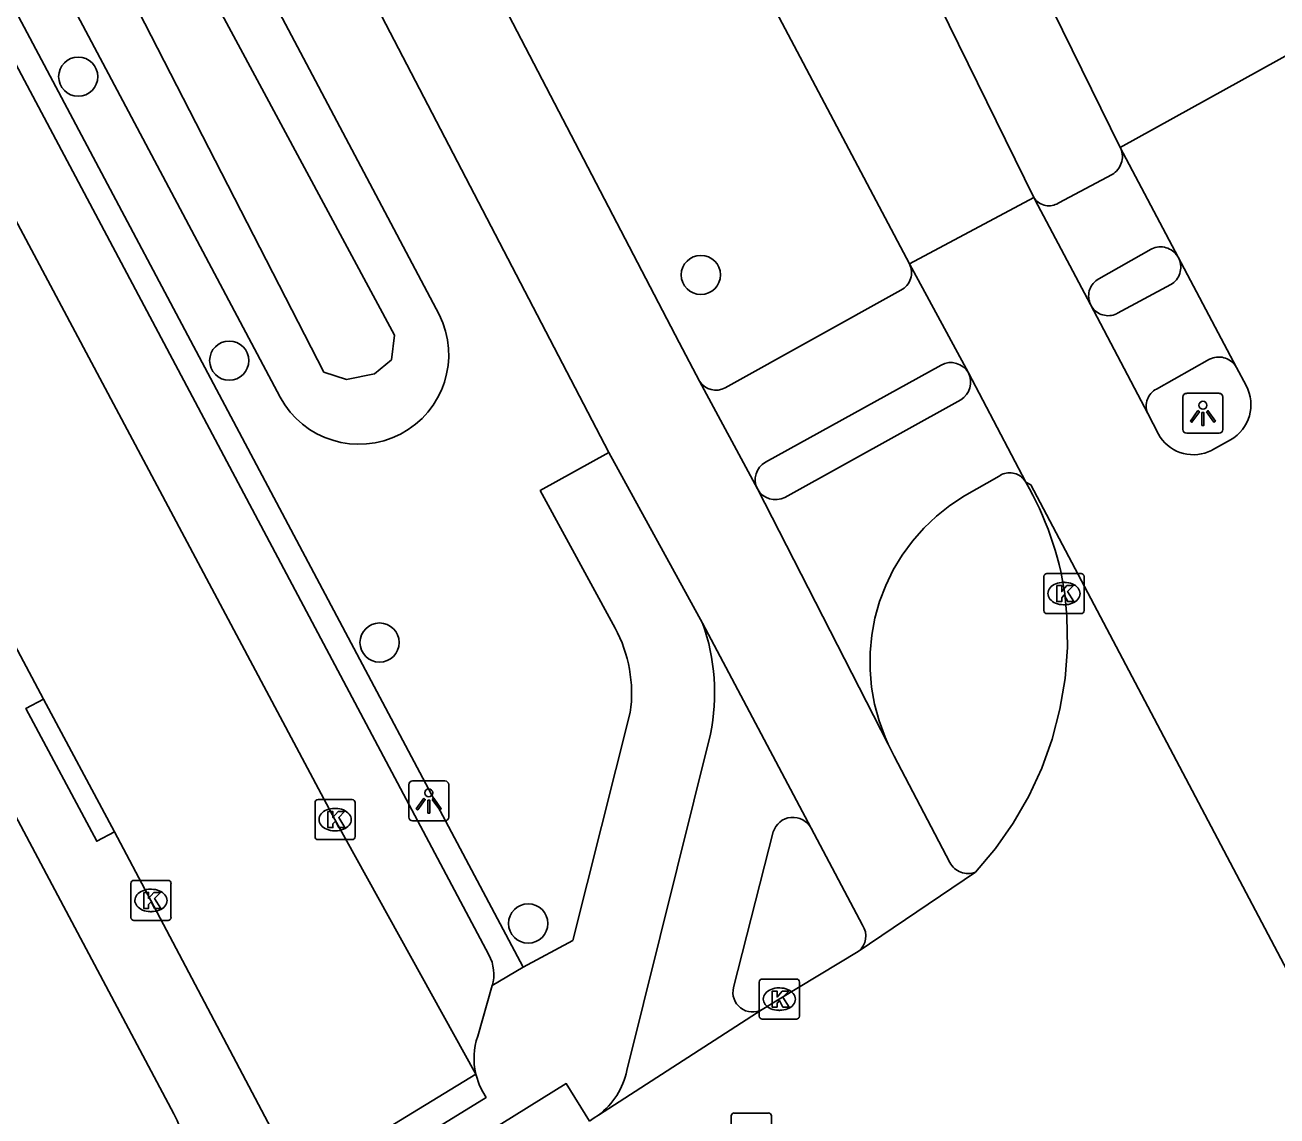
# Model space of a CAD drawing. Extents: x 158838 to 160074, y 386376 to 387776.
# Drawn here: x 159168.6 to 159199.82, y 387193.17 to 387220.39 of the extents above; entities that cross this region are included whole.
import ezdxf

# ---------------------------------------------------------------- set-up
doc = ezdxf.new("R2010")
doc.units = 0
for name, color, linetype in [('IMGEO_Berm_groen', 7, 'Continuous'), ('IMGEO_Boom', 7, 'Continuous'), ('IMGEO_Fietspad_gesloten', 7, 'Continuous'), ('IMGEO_Fietspad_open', 7, 'Continuous'), ('IMGEO_Kolk', 7, 'Continuous'), ('IMGEO_Lichtpunt', 7, 'Continuous'), ('IMGEO_Rijbaan_lokaal_gesloten', 7, 'Continuous'), ('IMGEO_Rijbaan_lokaal_open', 7, 'Continuous'), ('IMGEO_Rioolput', 7, 'Continuous'), ('IMGEO_Voetpad_open', 7, 'Continuous'), ('IMGEO_Waterloop', 7, 'Continuous')]:
    doc.layers.add(name, color=color, linetype=linetype)

msp = doc.modelspace()

# ---------------------------------------------------------------- linework, layer by layer
at = {"layer": 'IMGEO_Berm_groen'}
for points in [[(159178.931, 387213.166), (159163.073, 387243.144), (159162.44, 387245.024), (159160.968, 387247.3)], [(159157.135, 387244.693), (159174.966, 387211.103)]]:
    msp.add_lwpolyline(points, dxfattribs=at)
msp.add_arc((159176.934, 387212.162), 2.235, 208.2732, 26.703, dxfattribs=at)
at = {"layer": 'IMGEO_Boom'}
for centre in [(159169.93, 387219.1), (159185.457, 387214.152), (159173.695, 387212.014), (159177.445, 387204.978), (159181.151, 387197.969)]:
    msp.add_circle(centre, 0.489, dxfattribs=at)
at = {"layer": 'IMGEO_Fietspad_gesloten'}
for points in [[(159164.099, 387252.402), (159167.543, 387245.956), (159168.854, 387243.324), (159184.918, 387212.468), (159185.422, 387211.502)], [(159183.16, 387209.722), (159166.374, 387241.982), (159164.798, 387244.63), (159161.399, 387251.305)], [(159186.868, 387208.811), (159185.422, 387211.502)], [(159185.501, 387205.46), (159183.16, 387209.722)], [(159190.129, 387202.442), (159186.868, 387208.811)], [(159185.501, 387205.46), (159188.207, 387200.346)], [(159190.129, 387202.442), (159190.28, 387202.148), (159191.668, 387199.489), (159191.692, 387199.449), (159191.719, 387199.412), (159191.75, 387199.377), (159191.783, 387199.345), (159191.819, 387199.317), (159191.858, 387199.291), (159191.898, 387199.269), (159191.941, 387199.251), (159191.985, 387199.237), (159192.03, 387199.227), (159192.076, 387199.22), (159192.122, 387199.218), (159192.168, 387199.22), (159192.214, 387199.226), (159192.259, 387199.236), (159192.303, 387199.251)], [(159189.487, 387197.93), (159188.207, 387200.346)]]:
    msp.add_lwpolyline(points, dxfattribs=at)
msp.add_arc((159189.074, 387197.657), 0.496, 308.6526, 33.4378, dxfattribs=at)
at = {"layer": 'IMGEO_Fietspad_open'}
for points in [[(159195.175, 387213.413), (159195.207, 387213.357), (159195.232, 387213.321), (159195.26, 387213.288), (159195.292, 387213.258), (159195.325, 387213.23), (159195.361, 387213.206), (159195.399, 387213.185), (159195.439, 387213.168), (159195.48, 387213.154), (159195.523, 387213.144), (159195.566, 387213.137), (159195.609, 387213.135), (159195.652, 387213.136), (159195.696, 387213.141), (159195.738, 387213.151), (159195.78, 387213.164), (159195.82, 387213.18), (159195.851, 387213.196), (159197.18, 387213.91), (159197.218, 387213.935), (159197.253, 387213.964), (159197.286, 387213.996), (159197.316, 387214.031), (159197.342, 387214.068), (159197.365, 387214.107), (159197.385, 387214.148), (159197.401, 387214.191), (159197.412, 387214.235), (159197.42, 387214.28), (159197.424, 387214.325), (159197.424, 387214.371), (159197.42, 387214.416), (159197.411, 387214.461), (159197.399, 387214.505), (159197.383, 387214.548), (159197.359, 387214.597)], [(159198.813, 387211.841), (159198.789, 387211.88), (159198.762, 387211.916), (159198.732, 387211.95), (159198.699, 387211.981), (159198.663, 387212.009), (159198.625, 387212.034), (159198.585, 387212.055), (159198.543, 387212.073), (159198.5, 387212.087), (159198.455, 387212.096), (159198.41, 387212.102), (159198.365, 387212.104), (159198.319, 387212.102), (159198.274, 387212.095), (159198.23, 387212.085), (159198.187, 387212.071), (159198.14, 387212.05), (159196.816, 387211.304), (159196.779, 387211.282), (159196.744, 387211.256), (159196.711, 387211.227), (159196.681, 387211.196), (159196.654, 387211.162), (159196.631, 387211.126), (159196.61, 387211.088), (159196.593, 387211.048), (159196.58, 387211.007), (159196.57, 387210.964), (159196.564, 387210.921), (159196.562, 387210.878), (159196.564, 387210.835), (159196.57, 387210.792), (159196.58, 387210.75), (159196.593, 387210.708), (159196.6, 387210.691)], [(159187.551, 387208.601), (159191.937, 387211.036)], [(159193.558, 387208.978), (159193.537, 387209.013), (159193.513, 387209.046), (159193.485, 387209.077), (159193.456, 387209.105), (159193.424, 387209.13), (159193.389, 387209.152), (159193.353, 387209.172), (159193.316, 387209.188), (159193.277, 387209.2), (159193.237, 387209.209), (159193.196, 387209.214), (159193.155, 387209.216), (159193.114, 387209.214), (159193.074, 387209.209), (159193.034, 387209.199), (159192.995, 387209.187), (159192.957, 387209.171), (159192.921, 387209.151), (159192.895, 387209.134), (159192.029, 387208.64), (159191.668, 387208.403), (159191.33, 387208.134), (159191.018, 387207.836), (159190.733, 387207.512), (159190.478, 387207.163), (159190.256, 387206.793), (159190.067, 387206.405), (159189.914, 387206.001), (159189.797, 387205.586), (159189.719, 387205.161), (159189.678, 387204.731), (159189.676, 387204.3), (159189.712, 387203.869), (159189.787, 387203.444), (159189.9, 387203.027), (159190.049, 387202.622), (159190.129, 387202.442)], [(159183.614, 387194.302), (159185.695, 387202.691)], [(159187.262, 387200.252), (159186.272, 387196.371)]]:
    msp.add_lwpolyline(points, dxfattribs=at)
for centre, radius, start, end in [((159191.675, 387211.473), 0.509, 300.9109, 27.2661), ((159187.317, 387209.056), 0.512, 208.6329, 297.1852), ((159180.622, 387203.727), 5.178, 348.4593, 19.5561), ((159187.754, 387200.104), 0.514, 28.1316, 163.2296), ((159186.746, 387196.251), 0.489, 165.7681, 299.2424), ((159181.765, 387194.694), 1.89, 306.9466, 348.0447)]:
    msp.add_arc(centre, radius, start, end, dxfattribs=at)
at = {"layer": 'IMGEO_Kolk'}
for p, q in [((159194.012, 387205.776), (159194.012, 387206.628)), ((159194.087, 387206.702), (159194.939, 387206.702)), ((159195.013, 387206.628), (159195.013, 387205.776)), ((159194.5, 387206.482), (159194.525, 387206.482)), ((159194.523, 387205.922), (159194.498, 387205.922)), ((159194.939, 387205.702), (159194.087, 387205.702)), ((159175.835, 387200.136), (159175.835, 387200.988)), ((159175.91, 387201.062), (159176.762, 387201.062)), ((159176.836, 387200.988), (159176.836, 387200.136)), ((159176.323, 387200.842), (159176.348, 387200.842)), ((159176.346, 387200.282), (159176.321, 387200.282)), ((159176.762, 387200.062), (159175.91, 387200.062)), ((159171.317, 387199.044), (159172.169, 387199.044)), ((159171.242, 387198.118), (159171.242, 387198.97)), ((159171.73, 387198.824), (159171.755, 387198.824)), ((159172.243, 387198.97), (159172.243, 387198.118)), ((159171.753, 387198.264), (159171.728, 387198.264)), ((159172.169, 387198.044), (159171.317, 387198.044)), ((159186.912, 387195.656), (159186.912, 387196.508)), ((159186.987, 387196.582), (159187.839, 387196.582)), ((159187.913, 387196.508), (159187.913, 387195.656)), ((159187.4, 387196.362), (159187.425, 387196.362)), ((159187.839, 387195.582), (159186.987, 387195.582)), ((159187.423, 387195.802), (159187.398, 387195.802))]:
    msp.add_line(p, q, dxfattribs=at)
for points in [[(159194.012, 387205.776), (159194.012, 387206.628)], [(159194.087, 387206.702), (159194.939, 387206.702)], [(159195.013, 387206.628), (159195.013, 387205.776)], [(159194.333, 387206.402), (159194.456, 387206.402), (159194.456, 387206.251), (159194.586, 387206.402), (159194.75, 387206.402), (159194.604, 387206.251), (159194.757, 387206.002), (159194.605, 387206.002), (159194.52, 387206.166), (159194.456, 387206.099), (159194.456, 387206.002), (159194.333, 387206.002), (159194.333, 387206.402)], [(159194.939, 387205.702), (159194.087, 387205.702)], [(159175.835, 387200.136), (159175.835, 387200.988)], [(159175.91, 387201.062), (159176.762, 387201.062)], [(159176.836, 387200.988), (159176.836, 387200.136)], [(159176.156, 387200.762), (159176.279, 387200.762), (159176.279, 387200.611), (159176.409, 387200.762), (159176.573, 387200.762), (159176.427, 387200.611), (159176.58, 387200.362), (159176.428, 387200.362), (159176.343, 387200.526), (159176.279, 387200.459), (159176.279, 387200.362), (159176.156, 387200.362), (159176.156, 387200.762)], [(159176.762, 387200.062), (159175.91, 387200.062)], [(159171.317, 387199.044), (159172.169, 387199.044)], [(159171.242, 387198.118), (159171.242, 387198.97)], [(159171.563, 387198.744), (159171.686, 387198.744), (159171.686, 387198.593), (159171.816, 387198.744), (159171.98, 387198.744), (159171.834, 387198.593), (159171.987, 387198.344), (159171.835, 387198.344), (159171.75, 387198.508), (159171.686, 387198.441), (159171.686, 387198.344), (159171.563, 387198.344), (159171.563, 387198.744)], [(159172.243, 387198.97), (159172.243, 387198.118)], [(159172.169, 387198.044), (159171.317, 387198.044)], [(159186.912, 387195.656), (159186.912, 387196.508)], [(159186.987, 387196.582), (159187.839, 387196.582)], [(159187.913, 387196.508), (159187.913, 387195.656)], [(159187.233, 387196.282), (159187.356, 387196.282), (159187.356, 387196.131), (159187.486, 387196.282), (159187.65, 387196.282), (159187.504, 387196.131), (159187.657, 387195.882), (159187.505, 387195.882), (159187.42, 387196.046), (159187.356, 387195.979), (159187.356, 387195.882), (159187.233, 387195.882), (159187.233, 387196.282)], [(159187.839, 387195.582), (159186.987, 387195.582)]]:
    msp.add_lwpolyline(points, dxfattribs=at)
for centre, start, end in [((159194.089, 387206.626), 91.552, 178.448), ((159194.089, 387206.626), 91.552, 178.448), ((159194.937, 387206.626), 1.552, 88.448), ((159194.937, 387206.626), 1.552, 88.448), ((159194.089, 387205.778), 181.552, 268.448), ((159194.089, 387205.778), 181.552, 268.448), ((159194.937, 387205.778), 271.552, 358.448), ((159194.937, 387205.778), 271.552, 358.448), ((159175.912, 387200.986), 91.552, 178.448), ((159175.912, 387200.986), 91.552, 178.448), ((159176.76, 387200.986), 1.552, 88.448), ((159176.76, 387200.986), 1.552, 88.448), ((159175.912, 387200.138), 181.552, 268.448), ((159175.912, 387200.138), 181.552, 268.448), ((159176.76, 387200.138), 271.552, 358.448), ((159176.76, 387200.138), 271.552, 358.448), ((159171.319, 387198.968), 91.552, 178.448), ((159171.319, 387198.968), 91.552, 178.448), ((159172.167, 387198.968), 1.552, 88.448), ((159172.167, 387198.968), 1.552, 88.448), ((159171.319, 387198.12), 181.552, 268.448), ((159171.319, 387198.12), 181.552, 268.448), ((159172.167, 387198.12), 271.552, 358.448), ((159172.167, 387198.12), 271.552, 358.448), ((159186.989, 387196.506), 91.552, 178.448), ((159186.989, 387196.506), 91.552, 178.448), ((159187.837, 387196.506), 1.552, 88.448), ((159187.837, 387196.506), 1.552, 88.448), ((159186.989, 387195.658), 181.552, 268.448), ((159186.989, 387195.658), 181.552, 268.448), ((159187.837, 387195.658), 271.552, 358.448), ((159187.837, 387195.658), 271.552, 358.448)]:
    msp.add_arc(centre, 0.0765, start, end, dxfattribs=at)
for centre, major_axis, ratio, start_param, end_param in [((159194.499, 387206.202), (-0.387, 0.002), 0.722429, 4.712389, 7.853982), ((159194.524, 387206.202), (-0.39, 0.002), 0.717154, 1.570796, 4.712389), ((159176.322, 387200.562), (-0.387, 0.002), 0.722429, 4.712389, 7.853982), ((159176.347, 387200.562), (-0.39, 0.002), 0.717154, 1.570796, 4.712389), ((159171.729, 387198.544), (-0.387, 0.002), 0.722429, 4.712389, 7.853982), ((159171.754, 387198.544), (-0.39, 0.002), 0.717154, 1.570796, 4.712389), ((159187.399, 387196.082), (-0.387, 0.002), 0.722429, 4.712389, 7.853982), ((159187.424, 387196.082), (-0.39, 0.002), 0.717154, 1.570796, 4.712389)]:
    msp.add_ellipse(centre, major_axis=major_axis, ratio=ratio, start_param=start_param, end_param=end_param, dxfattribs=at)
at = {"layer": 'IMGEO_Lichtpunt'}
for p, q in [((159198.38, 387211.198), (159197.572, 387211.198)), ((159198.38, 387211.198), (159197.572, 387211.198)), ((159197.478, 387211.103), (159197.478, 387210.296)), ((159197.478, 387211.103), (159197.478, 387210.296)), ((159198.474, 387210.296), (159198.474, 387211.103)), ((159198.474, 387210.296), (159198.474, 387211.103)), ((159197.572, 387210.202), (159198.38, 387210.202)), ((159197.572, 387210.202), (159198.38, 387210.202)), ((159179.074, 387201.526), (159178.266, 387201.526)), ((159179.074, 387201.526), (159178.266, 387201.526)), ((159178.172, 387201.431), (159178.172, 387200.624)), ((159178.172, 387201.431), (159178.172, 387200.624)), ((159179.168, 387200.624), (159179.168, 387201.431)), ((159179.168, 387200.624), (159179.168, 387201.431)), ((159178.266, 387200.53), (159179.074, 387200.53)), ((159178.266, 387200.53), (159179.074, 387200.53))]:
    msp.add_line(p, q, dxfattribs=at)
for points in [[(159197.852, 387210.767), (159197.891, 387210.739), (159197.703, 387210.477), (159197.665, 387210.504), (159197.852, 387210.767)], [(159197.954, 387210.719), (159198.001, 387210.719), (159198.001, 387210.397), (159197.954, 387210.397), (159197.954, 387210.719)], [(159198.064, 387210.739), (159198.102, 387210.766), (159198.289, 387210.504), (159198.25, 387210.476), (159198.064, 387210.739)], [(159178.546, 387201.095), (159178.585, 387201.067), (159178.397, 387200.805), (159178.359, 387200.832), (159178.546, 387201.095)], [(159178.648, 387201.047), (159178.695, 387201.047), (159178.695, 387200.725), (159178.648, 387200.725), (159178.648, 387201.047)], [(159178.758, 387201.067), (159178.796, 387201.094), (159178.983, 387200.832), (159178.944, 387200.804), (159178.758, 387201.067)]]:
    msp.add_lwpolyline(points, dxfattribs=at)
for centre in [(159197.977, 387210.901), (159178.671, 387201.229)]:
    msp.add_circle(centre, 0.0994, dxfattribs=at)
for centre, start, end in [((159197.572, 387211.103), 90, 180), ((159197.572, 387211.103), 90, 180), ((159198.38, 387211.103), 0, 90), ((159198.38, 387211.103), 0, 90), ((159197.572, 387210.296), 180, 270), ((159197.572, 387210.296), 180, 270), ((159198.38, 387210.296), 270, 0), ((159198.38, 387210.296), 270, 360), ((159178.266, 387201.431), 90, 180), ((159178.266, 387201.431), 90, 180), ((159179.074, 387201.431), 0, 90), ((159179.074, 387201.431), 0, 90), ((159178.266, 387200.624), 180, 270), ((159178.266, 387200.624), 180, 270), ((159179.074, 387200.624), 270, 0), ((159179.074, 387200.624), 270, 360)]:
    msp.add_arc(centre, 0.0946, start, end, dxfattribs=at)
at = {"layer": 'IMGEO_Rijbaan_lokaal_gesloten'}
for points in [[(159175.627, 387258.648), (159179.874, 387250), (159195.916, 387217.333)], [(159193.758, 387216.083), (159177.113, 387250), (159173.432, 387257.503)], [(159169.01, 387255.049), (159169.284, 387254.658), (159171.786, 387250), (159173.489, 387246.828), (159177.093, 387240.071), (159186.955, 387221.448), (159190.658, 387214.426)], [(159195.916, 387217.333), (159200.268, 387219.743)], [(159197.359, 387214.597), (159195.916, 387217.333)], [(159190.658, 387214.426), (159193.758, 387216.083)], [(159193.758, 387216.083), (159193.785, 387216.033), (159195.175, 387213.413)], [(159190.658, 387214.426), (159192.128, 387211.706)], [(159197.359, 387214.597), (159198.813, 387211.841)], [(159196.6, 387210.691), (159195.175, 387213.413)], [(159198.813, 387211.841), (159199.059, 387211.391)], [(159192.128, 387211.706), (159193.558, 387208.978)], [(159198.666, 387210.035), (159198.216, 387209.786), (159198.19, 387209.772), (159198.108, 387209.736), (159198.023, 387209.707), (159197.935, 387209.685), (159197.847, 387209.672), (159197.757, 387209.666), (159197.667, 387209.669), (159197.578, 387209.68), (159197.49, 387209.698), (159197.404, 387209.724), (159197.321, 387209.758), (159197.241, 387209.799), (159197.165, 387209.847), (159197.094, 387209.902), (159197.028, 387209.963), (159196.968, 387210.029), (159196.914, 387210.101), (159196.866, 387210.177), (159196.6, 387210.691)], [(159193.558, 387208.978), (159193.688, 387208.912), (159204.73, 387187.97)]]:
    msp.add_lwpolyline(points, dxfattribs=at)
msp.add_arc((159198.155, 387210.918), 1.02, 300.0442, 27.6302, dxfattribs=at)
at = {"layer": 'IMGEO_Rijbaan_lokaal_open'}
for points in [[(159179.845, 387194.213), (159176.331, 387200.561), (159166.438, 387219.136), (159156.091, 387238.623), (159154.067, 387242.459), (159152.49, 387245.539)], [(159169.064, 387203.57), (159166.469, 387208.44)], [(159192.303, 387199.251), (159192.803, 387199.841), (159193.247, 387200.474), (159193.632, 387201.143), (159193.956, 387201.845), (159194.217, 387202.572), (159194.411, 387203.32), (159194.538, 387204.083), (159194.596, 387204.853), (159194.585, 387205.626), (159194.531, 387206.205)], [(159169.064, 387203.57), (159170.832, 387200.256)], [(159174.824, 387192.704), (159174.819, 387192.714), (159171.74, 387198.545), (159170.832, 387200.256)], [(159189.383, 387197.27), (159192.303, 387199.251)], [(159186.985, 387195.824), (159187.41, 387196.081), (159189.383, 387197.27)], [(159186.985, 387195.824), (159182.901, 387193.183)], [(159175.449, 387191.521), (159179.845, 387194.213)], [(159179.845, 387194.213), (159179.937, 387193.926), (159180.023, 387193.767), (159180.099, 387193.628), (159175.753, 387190.945), (159175.449, 387191.521)], [(159174.039, 387187.668), (159173.458, 387188.602), (159182.098, 387193.974), (159182.679, 387193.04)], [(159182.679, 387193.04), (159182.797, 387193.116), (159182.901, 387193.183)]]:
    msp.add_lwpolyline(points, dxfattribs=at)
msp.add_arc((159186.857, 387205.069), 7.758, 8.4172, 30.253, dxfattribs=at)
at = {"layer": 'IMGEO_Rioolput'}
for p, q in [((159186.214, 387192.314), (159186.214, 387193.166)), ((159186.289, 387193.24), (159187.141, 387193.24)), ((159187.215, 387193.166), (159187.215, 387192.314))]:
    msp.add_line(p, q, dxfattribs=at)
for points in [[(159186.214, 387192.314), (159186.214, 387193.166)], [(159186.289, 387193.24), (159187.141, 387193.24)], [(159187.215, 387193.166), (159187.215, 387192.314)]]:
    msp.add_lwpolyline(points, dxfattribs=at)
for centre, start, end in [((159186.291, 387193.164), 91.552, 178.448), ((159186.291, 387193.164), 91.552, 178.448), ((159187.139, 387193.164), 1.552, 88.448), ((159187.139, 387193.164), 1.552, 88.448)]:
    msp.add_arc(centre, 0.0765, start, end, dxfattribs=at)
at = {"layer": 'IMGEO_Voetpad_open'}
for points in [[(159144.958, 387244.669), (159145.938, 387242.843), (159148.576, 387237.925), (159172.316, 387193.221)], [(159181.029, 387196.88), (159155.849, 387244.332), (159155.293, 387244.056)], [(159155.293, 387244.056), (159180.171, 387197.186)], [(159195.916, 387217.333), (159195.93, 387217.303), (159195.945, 387217.26), (159195.957, 387217.215), (159195.965, 387217.169), (159195.968, 387217.123), (159195.968, 387217.077), (159195.963, 387217.031), (159195.955, 387216.986), (159195.942, 387216.941), (159195.925, 387216.898), (159195.905, 387216.857), (159195.881, 387216.817), (159195.853, 387216.78), (159195.823, 387216.745), (159195.789, 387216.714), (159195.753, 387216.685), (159195.714, 387216.66), (159194.385, 387215.951), (159194.369, 387215.941), (159194.333, 387215.922), (159194.295, 387215.906), (159194.257, 387215.894), (159194.217, 387215.885), (159194.177, 387215.88), (159194.136, 387215.878), (159194.095, 387215.88), (159194.055, 387215.886), (159194.015, 387215.895), (159193.977, 387215.908), (159193.939, 387215.924), (159193.904, 387215.943), (159193.87, 387215.966), (159193.838, 387215.991), (159193.809, 387216.019), (159193.782, 387216.05), (159193.758, 387216.083)], [(159195.175, 387213.413), (159195.158, 387213.453), (159195.145, 387213.494), (159195.135, 387213.536), (159195.129, 387213.579), (159195.126, 387213.623), (159195.128, 387213.666), (159195.134, 387213.709), (159195.143, 387213.752), (159195.156, 387213.793), (159195.173, 387213.833), (159195.193, 387213.871), (159195.217, 387213.908), (159195.244, 387213.942), (159195.274, 387213.974), (159195.306, 387214.003), (159195.341, 387214.028), (159195.378, 387214.051), (159196.684, 387214.795), (159196.705, 387214.805), (159196.747, 387214.823), (159196.79, 387214.836), (159196.835, 387214.845), (159196.88, 387214.851), (159196.925, 387214.852), (159196.97, 387214.85), (159197.015, 387214.843), (159197.059, 387214.832), (159197.102, 387214.818), (159197.144, 387214.799), (159197.183, 387214.777), (159197.221, 387214.752), (159197.256, 387214.723), (159197.288, 387214.692), (159197.318, 387214.657), (159197.344, 387214.62), (159197.359, 387214.597)], [(159186.066, 387211.338), (159190.444, 387213.774)], [(159191.447, 387211.904), (159187.069, 387209.478)], [(159183.318, 387205.34), (159181.452, 387208.773), (159183.16, 387209.722)], [(159170.832, 387200.256), (159170.391, 387200.021), (159168.623, 387203.335), (159169.064, 387203.57)], [(159181.029, 387196.88), (159182.268, 387197.547), (159183.697, 387203.232)], [(159180.253, 387196.418), (159181.029, 387196.88)], [(159180.253, 387196.418), (159179.893, 387195.159)]]:
    msp.add_lwpolyline(points, dxfattribs=at)
for centre, radius, start, end in [((159190.229, 387214.206), 0.483, 296.5073, 27.1509), ((159191.688, 387211.464), 0.502, 28.8378, 118.7387), ((159185.83, 387211.757), 0.481, 212.0377, 299.3879), ((159187.311, 387209.041), 0.5, 119.0334, 207.4263), ((159180.275, 387203.705), 3.455, 352.1348, 28.25), ((159179.28, 387196.702), 1.014, 343.7077, 28.4812), ((159181.531, 387194.602), 1.731, 161.2125, 192.9781), ((159170.585, 387192.283), 1.969, 305.2064, 28.4531)]:
    msp.add_arc(centre, radius, start, end, dxfattribs=at)
at = {"layer": 'IMGEO_Waterloop'}
msp.add_lwpolyline([(159161.8, 387245.094), (159160.883, 387246.587), (159159.788, 387245.882), (159159.256, 387245.717), (159158.828, 387245.286), (159176.055, 387211.73), (159176.617, 387211.543), (159177.319, 387211.683), (159177.741, 387212.034), (159177.814, 387212.649), (159160.742, 387244.407), (159161.8, 387245.094)], dxfattribs=at)

doc.saveas('drawing.dxf')
